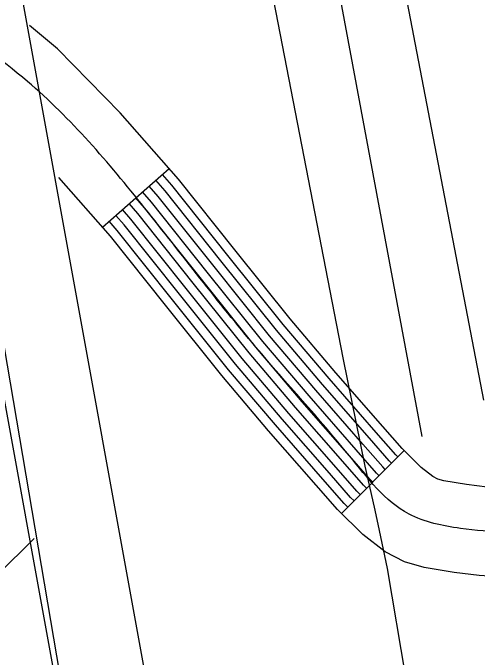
# Model space of a CAD drawing. Extents: x 3392644 to 3430565, y 576657 to 602123.
# Drawn here: x 3414600.5 to 3414757.3, y 585432.7 to 585650.2 of the extents above; entities that cross this region are included whole.
import ezdxf

# ---------------------------------------------------------------- set-up
doc = ezdxf.new("R2010")
doc.units = 0
for name, color, linetype in [('V-FLOD-BASE', 7, 'Continuous'), ('V-LEVE-TOET', 7, 'Continuous'), ('V-ROAD-CNTR', 7, 'Continuous'), ('V-RRAP-FSHR', 7, 'Continuous'), ('V-SURV-LINE', 7, 'Continuous'), ('V-TOPO-SHOR', 7, 'Continuous')]:
    doc.layers.add(name, color=color, linetype=linetype)

msp = doc.modelspace()

# ---------------------------------------------------------------- linework, layer by layer
at = {"layer": 'V-FLOD-BASE'}
msp.add_lwpolyline([(3414584.81, 585611.53), (3414635.17, 585315.75), (3414661.07, 585169.91), (3414665.4, 585112.66)], dxfattribs=at)
at = {"layer": 'V-LEVE-TOET'}
msp.add_lwpolyline([(3414603.25, 586138.58), (3414649.71, 585854.59), (3414711.93, 585533.77), (3414719.44, 585497.11), (3414722.6, 585483.28), (3414723.82, 585477.51), (3414726.99, 585462.53), (3414733.12, 585425.9), (3414764.48, 585244.14), (3414795.26, 585067.9), (3414806.08, 584958.18), (3414821.29, 584861.45), (3414827.81, 584843.41), (3414832.4, 584832.3), (3414836.26, 584819.14), (3414838.72, 584805.31), (3414839.7, 584798.08), (3414842.9, 584774.23), (3414849.02, 584736.92), (3414860.62, 584665.06), (3414902.74, 584504.43)], dxfattribs=at)
at = {"layer": 'V-ROAD-CNTR'}
for p, q in [((3414630.75, 585577.86), (3414653.3, 585597.65)), ((3414711.53, 585481.13), (3414732.63, 585502.45))]:
    msp.add_line(p, q, dxfattribs=at)
for points in [[(3414495.96, 586889.66), (3414759.53, 585519.47)], [(3414767.91, 585489.66), (3414760.75, 585490.08), (3414753.79, 585490.98), (3414746.06, 585492.2), (3414744.07, 585492.79), (3414742.41, 585493.65), (3414738.45, 585496.69), (3414732.03, 585503.05), (3414725.47, 585510.52), (3414709.63, 585528.67), (3414694.18, 585546.85), (3414675.5, 585570.18), (3414656.51, 585594), (3414636.79, 585616.46), (3414615.59, 585638.09), (3414606.14, 585645.98)], [(3414730.53, 585500.32), (3414729.85, 585500.99), (3414723.22, 585508.55), (3414707.36, 585526.71), (3414691.86, 585544.94), (3414673.16, 585568.3), (3414654.2, 585592.07), (3414651.05, 585595.67)], [(3414766.18, 585459.71), (3414757.96, 585460.19), (3414749.54, 585461.28), (3414739.4, 585462.87), (3414732.76, 585464.86), (3414726.23, 585468.25), (3414718.68, 585474.05), (3414710.17, 585482.47), (3414702.9, 585490.76), (3414686.9, 585509.09), (3414671.04, 585527.76), (3414652.06, 585551.45), (3414633.49, 585574.74), (3414616.02, 585594.65)], [(3414728.41, 585498.19), (3414727.66, 585498.93), (3414720.96, 585506.57), (3414705.09, 585524.75), (3414689.55, 585543.03), (3414670.81, 585566.43), (3414651.9, 585590.15), (3414648.79, 585593.69)], [(3414726.3, 585496.05), (3414725.47, 585496.88), (3414718.7, 585504.59), (3414702.81, 585522.79), (3414687.24, 585541.12), (3414668.47, 585564.56), (3414649.6, 585588.22), (3414646.54, 585591.71)], [(3414724.19, 585493.92), (3414723.29, 585494.82), (3414716.44, 585502.62), (3414700.54, 585520.83), (3414684.92, 585539.21), (3414666.13, 585562.68), (3414647.3, 585586.3), (3414644.28, 585589.73)], [(3414722.08, 585491.79), (3414721.1, 585492.76), (3414714.19, 585500.64), (3414698.27, 585518.88), (3414682.61, 585537.3), (3414663.78, 585560.81), (3414645, 585584.37), (3414642.03, 585587.75)], [(3414719.97, 585489.66), (3414718.92, 585490.7), (3414711.93, 585498.67), (3414696, 585516.92), (3414680.29, 585535.39), (3414661.44, 585558.94), (3414642.7, 585582.45), (3414639.77, 585585.78)], [(3414717.86, 585487.53), (3414716.73, 585488.65), (3414709.67, 585496.69), (3414693.72, 585514.96), (3414677.98, 585533.48), (3414659.09, 585557.07), (3414640.39, 585580.52), (3414637.52, 585583.8)], [(3414715.75, 585485.4), (3414714.54, 585486.59), (3414707.42, 585494.72), (3414691.45, 585513), (3414675.66, 585531.58), (3414656.75, 585555.19), (3414638.09, 585578.59), (3414635.26, 585581.82)], [(3414713.63, 585483.27), (3414712.36, 585484.53), (3414705.16, 585492.74), (3414689.18, 585511.04), (3414673.35, 585529.67), (3414654.41, 585553.32), (3414635.79, 585576.67), (3414633.01, 585579.84)]]:
    msp.add_lwpolyline(points, dxfattribs=at)
msp.add_spline([(3414767.04, 585474.69), (3414751.66, 585476.13), (3414734.32, 585480.95), (3414714.19, 585500.64), (3414682.61, 585537.3), (3414645, 585584.37), (3414605.4, 585627.06), (3414548.91, 585669.33), (3414510.85, 585711.61)], degree=3, dxfattribs=at)
at = {"layer": 'V-RRAP-FSHR'}
msp.add_line((3414572.88, 585438.51), (3414607.71, 585472.73), dxfattribs=at)
msp.add_spline([(3414540.49, 585645.99), (3414558.74, 585523.03), (3414618.28, 585170.25), (3414629.69, 585078.88)], degree=3, dxfattribs=at)
at = {"layer": 'V-SURV-LINE'}
for points in [[(3414368.17, 586949.72), (3414702.12, 585113.02)], [(3414672.6, 585107.65), (3414338.66, 586944.35)]]:
    msp.add_lwpolyline(points, dxfattribs=at)
at = {"layer": 'V-TOPO-SHOR'}
msp.add_lwpolyline([(3414622.27, 586115.62), (3414625.61, 586112.14), (3414651.99, 585968.97), (3414699.96, 585714.79), (3414738.66, 585507.21)], dxfattribs=at)

doc.saveas('drawing.dxf')
